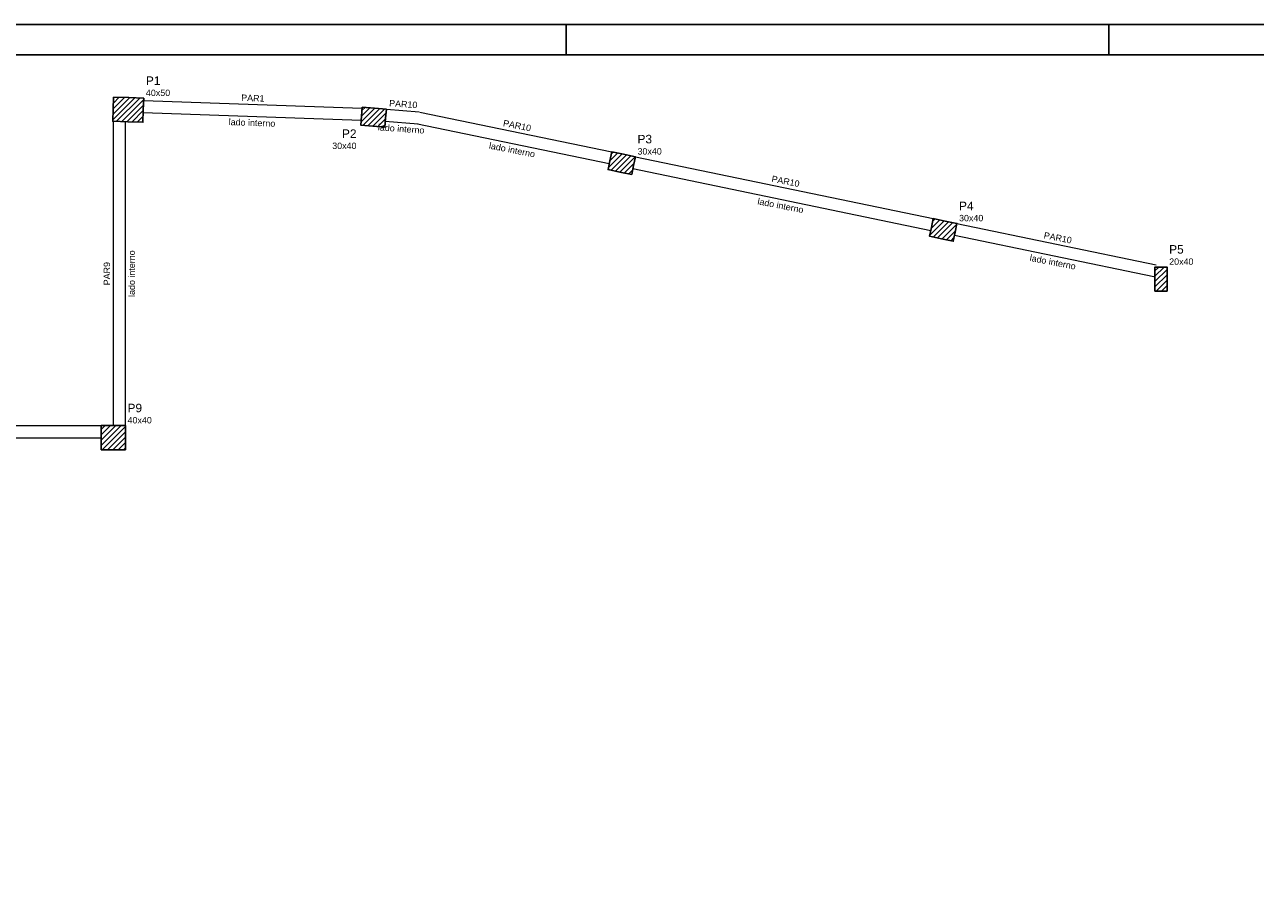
# Model space of a CAD drawing. Header units: millimetres. Extents: x 10 to 1250, y -62 to 528.
# Tile 269 of 656: x 402 to 443, y 164 to 193. Entities that reach past the tile are written whole.
import ezdxf

# ---------------------------------------------------------------- set-up
doc = ezdxf.new("R2010")
doc.units = ezdxf.units.MM
doc.header["$LTSCALE"] = 0.05
for name, color, linetype, lineweight in [('DT-Hachura pilar em laje', 254, 'Continuous', 5), ('FO-Pilares', 4, 'Continuous', 30), ('FO-Textos das vigas', 7, 'Continuous', 5), ('FO-Textos dos pilares', 7, 'Continuous', 5), ('FO-Vigas', 7, 'Continuous', 5)]:
    doc.layers.add(name, color=color, linetype=linetype, lineweight=lineweight)
doc.layers.add('FOLHA_PADRÃO', color=7, linetype='Continuous')
doc.styles.add('Arial', font='arial.ttf')
pattern_1 = [(45, (322.90769, 133.4649), (-0.08838835, 0.08838835), [])]

# ---------------------------------------------------------------- blocks, each defined once
blk = doc.blocks.new('A1EST. 1500')
at = {"layer": 'FOLHA_PADRÃO', "color": 1, "linetype": 'Continuous'}
for p, q in [((150.008, 59.4), (0, 59.4)), ((95.5, 59.4), (95.5, 58.4)), ((113.5, 58.4), (113.5, 59.4))]:
    blk.add_line(p, q, dxfattribs=at)
at = {"layer": 'FOLHA_PADRÃO', "color": 6, "linetype": 'Continuous'}
blk.add_lwpolyline([(149, 58.4), (149, 1), (1, 1), (1, 58.4), (149, 58.4)], dxfattribs=at)

msp = doc.modelspace()

# ---------------------------------------------------------------- hatches: boundary and pattern name
at = {"layer": 'DT-Hachura pilar em laje', "linetype": 'Continuous'}
h = msp.add_hatch(dxfattribs=at)
h.set_pattern_fill('ANSI31', color=256, style=0)
h.set_pattern_definition(pattern_1)
h.paths.add_polyline_path([(405.0582, 190.1779), (405.0435, 189.7782), (405.0289, 189.3784), (405.5285, 189.3601), (406.0282, 189.3418), (406.0428, 189.7415), (406.0575, 190.1413), (405.5578, 190.1596)])
h = msp.add_hatch(dxfattribs=at)
h.set_pattern_fill('ANSI31', color=256, style=0)
h.set_pattern_definition(pattern_1)
h.paths.add_polyline_path([(413.3086, 189.8451), (413.283, 189.5462), (413.2574, 189.2473), (413.6559, 189.2131), (414.0545, 189.1789), (414.0801, 189.4778), (414.1057, 189.7767), (413.7072, 189.8109)])
h = msp.add_hatch(dxfattribs=at)
h.set_pattern_fill('ANSI31', color=256, style=0)
h.set_pattern_definition(pattern_1)
h.paths.add_polyline_path([(421.5848, 188.3589), (421.524, 188.0652), (421.4631, 187.7714), (421.8548, 187.6903), (422.2465, 187.6092), (422.3073, 187.9029), (422.3682, 188.1967), (421.9765, 188.2778)])
h = msp.add_hatch(dxfattribs=at)
h.set_pattern_fill('ANSI31', color=256, style=0)
h.set_pattern_definition(pattern_1)
h.paths.add_polyline_path([(432.2526, 186.1451), (432.1913, 185.8514), (432.1299, 185.5578), (432.5215, 185.476), (432.913, 185.3942), (432.9744, 185.6878), (433.0357, 185.9815), (432.6442, 186.0633)])
h = msp.add_hatch(dxfattribs=at)
h.set_pattern_fill('ANSI31', color=256, style=0)
h.set_pattern_definition(pattern_1)
h.paths.add_polyline_path([(439.6082, 183.7351), (439.8082, 183.7351), (440.0082, 183.7351), (440.0082, 184.1351), (440.0082, 184.5351), (439.8082, 184.5351), (439.6082, 184.5351), (439.6082, 184.1351)])
h = msp.add_hatch(dxfattribs=at)
h.set_pattern_fill('ANSI31', color=256, style=0)
h.set_pattern_definition(pattern_1)
h.paths.add_polyline_path([(404.6482, 179.2689), (404.6482, 178.8689), (404.6482, 178.4689), (405.0482, 178.4689), (405.4482, 178.4689), (405.4482, 178.8689), (405.4482, 179.2689), (405.0482, 179.2689)])

# ---------------------------------------------------------------- linework, layer by layer
at = {"layer": 'FO-Pilares'}
for points in [[(405.0582, 190.1779), (405.0435, 189.7782), (405.0289, 189.3784), (405.5285, 189.3601), (406.0282, 189.3418), (406.0428, 189.7415), (406.0575, 190.1413), (405.5578, 190.1596), (405.0582, 190.1779)], [(413.3086, 189.8451), (413.283, 189.5462), (413.2574, 189.2473), (413.6559, 189.2131), (414.0545, 189.1789), (414.0801, 189.4778), (414.1057, 189.7767), (413.7072, 189.8109), (413.3086, 189.8451)], [(421.5848, 188.3589), (421.524, 188.0652), (421.4631, 187.7714), (421.8548, 187.6903), (422.2465, 187.6092), (422.3073, 187.9029), (422.3682, 188.1967), (421.9765, 188.2778), (421.5848, 188.3589)], [(432.2526, 186.1451), (432.1913, 185.8514), (432.1299, 185.5578), (432.5215, 185.476), (432.913, 185.3942), (432.9744, 185.6878), (433.0357, 185.9815), (432.6442, 186.0633), (432.2526, 186.1451)], [(439.6082, 183.7351), (439.8082, 183.7351), (440.0082, 183.7351), (440.0082, 184.1351), (440.0082, 184.5351), (439.8082, 184.5351), (439.6082, 184.5351), (439.6082, 184.1351), (439.6082, 183.7351)], [(404.6482, 179.2689), (404.6482, 178.8689), (404.6482, 178.4689), (405.0482, 178.4689), (405.4482, 178.4689), (405.4482, 178.8689), (405.4482, 179.2689), (405.0482, 179.2689), (404.6482, 179.2689)]]:
    msp.add_lwpolyline(points, close=True, dxfattribs=at)
at = {"layer": 'FO-Vigas'}
for p, q in [((406.0546, 190.0632), (413.2953, 189.8064)), ((406.04, 189.6634), (413.2711, 189.407)), ((414.1058, 189.7774), (415.1964, 189.6854)), ((415.2202, 189.6819), (421.5851, 188.3603)), ((405.0482, 179.2689), (405.0482, 189.3703)), ((405.4482, 179.2689), (405.4482, 189.3631)), ((414.0716, 189.3788), (415.1628, 189.2868)), ((415.1389, 189.2903), (421.5039, 187.9687)), ((422.3684, 188.1977), (432.2524, 186.1453)), ((422.2873, 187.806), (432.1709, 185.7537)), ((433.036, 185.9827), (439.6488, 184.6095)), ((432.9542, 185.5911), (439.5675, 184.2179)), ((396.4782, 179.2689), (404.6482, 179.2689)), ((396.4782, 178.8689), (404.6482, 178.8689))]:
    msp.add_line(p, q, dxfattribs=at)

# ---------------------------------------------------------------- block references
msp.add_blockref('A1EST. 1500', (324.5774, 133.1844))

# ---------------------------------------------------------------- texts
at = {"layer": 'FO-Textos das vigas', "char_height": 0.2118, "attachment_point": 8, "line_spacing_factor": 0.798, "style": 'Arial'}
for s, insert, width, rotation in [('PAR1', (409.6735, 190.0408), 1.762904, 358), ('PAR10', (414.66, 189.8369), 2.138221, 356), ('lado interno', (409.6443, 189.2177), 3.526796, 358), ('lado interno', (414.5908, 189.0162), 3.526796, 356), ('PAR10', (418.4242, 189.1248), 2.138221, 349), ('lado interno', (418.2568, 188.3184), 3.526796, 349), ('PAR10', (427.3319, 187.2752), 2.138221, 349), ('lado interno', (427.1645, 186.4688), 3.526796, 349), ('PAR10', (436.3639, 185.3998), 2.138221, 349), ('lado interno', (405.7659, 184.316), 3.526796, 90), ('lado interno', (436.1965, 184.5934), 3.526796, 349), ('PAR9', (404.9423, 184.316), 1.762904, 90)]:
    msp.add_mtext(s, dxfattribs=dict(at, insert=insert, width=width, rotation=rotation))
at = {"layer": 'FO-Textos dos pilares', "line_spacing_factor": 0.798, "style": 'Arial'}
for s, insert, char_height, width, attachment_point in [('P1', (406.1281, 190.5825), 0.2824, 1.100579, 7), ('40x50', (406.1281, 190.2119), 0.2118, 1.838692, 7), ('P2', (413.116, 188.8233), 0.2824, 1.100579, 9), ('30x40', (413.116, 188.4526), 0.2118, 1.838692, 9), ('P3', (422.4388, 188.6379), 0.2824, 1.100579, 7), ('30x40', (422.4388, 188.2673), 0.2118, 1.838692, 7), ('P4', (433.1063, 186.4227), 0.2824, 1.100579, 7), ('30x40', (433.1063, 186.0521), 0.2118, 1.838692, 7), ('P5', (440.0788, 184.9763), 0.2824, 1.100579, 7), ('20x40', (440.0788, 184.6057), 0.2118, 1.838692, 7), ('P9', (405.5188, 179.7101), 0.2824, 1.100579, 7), ('40x40', (405.5188, 179.3395), 0.2118, 1.838692, 7)]:
    msp.add_mtext(s, dxfattribs=dict(at, insert=insert, char_height=char_height, width=width, attachment_point=attachment_point))

doc.saveas('drawing.dxf')
